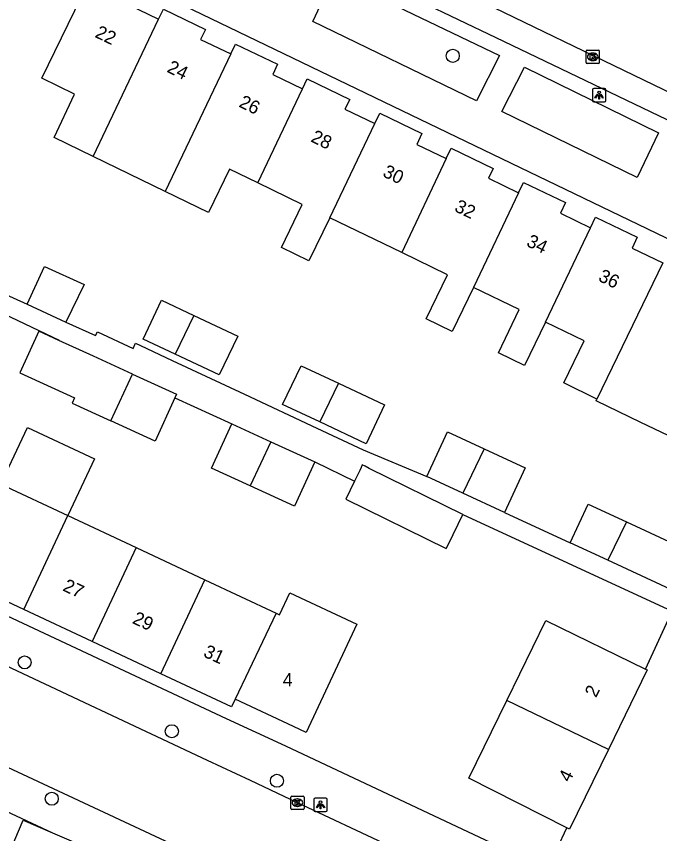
# Model space of a CAD drawing. Extents: x 159822 to 160765, y 380693 to 381634.
# Drawn here: x 160304 to 160352.3, y 381436.2 to 381497.5 of the extents above; entities that cross this region are included whole.
import ezdxf

# ---------------------------------------------------------------- set-up
doc = ezdxf.new("R2010")
doc.units = 0
for name, color, linetype in [('IMGEO_Boom', 7, 'Continuous'), ('IMGEO_Kolk', 7, 'Continuous'), ('IMGEO_Lichtpunt', 7, 'Continuous'), ('IMGEO_Muur', 7, 'Continuous'), ('IMGEO_Pand', 7, 'Continuous'), ('IMGEO_Pand_nummerreeks', 7, 'Continuous'), ('IMGEO_Rijbaan_lokaal_open', 7, 'Continuous'), ('IMGEO_Voetpad_halfverhard', 7, 'Continuous'), ('IMGEO_Voetpad_open', 7, 'Continuous')]:
    doc.layers.add(name, color=color, linetype=linetype)

msp = doc.modelspace()

# ---------------------------------------------------------------- linework, layer by layer
at = {"layer": 'IMGEO_Boom'}
for centre in [(160336.797, 381494.577), (160304.624, 381449.033), (160315.684, 381443.86), (160323.586, 381440.139), (160306.665, 381438.795)]:
    msp.add_circle(centre, 0.489, dxfattribs=at)
at = {"layer": 'IMGEO_Kolk'}
for p, q in [((160346.884, 381495.006), (160347.736, 381495.006)), ((160346.809, 381494.08), (160346.809, 381494.932)), ((160347.297, 381494.786), (160347.322, 381494.786)), ((160347.81, 381494.932), (160347.81, 381494.08)), ((160347.736, 381494.006), (160346.884, 381494.006)), ((160347.32, 381494.226), (160347.295, 381494.226)), ((160324.619, 381438.069), (160324.619, 381438.921)), ((160324.694, 381438.995), (160325.546, 381438.995)), ((160325.107, 381438.775), (160325.132, 381438.775)), ((160325.62, 381438.921), (160325.62, 381438.069)), ((160325.546, 381437.995), (160324.694, 381437.995)), ((160325.13, 381438.215), (160325.105, 381438.215))]:
    msp.add_line(p, q, dxfattribs=at)
for points in [[(160346.884, 381495.006), (160347.736, 381495.006)], [(160346.809, 381494.08), (160346.809, 381494.932)], [(160347.13, 381494.706), (160347.253, 381494.706), (160347.253, 381494.555), (160347.383, 381494.706), (160347.547, 381494.706), (160347.401, 381494.555), (160347.554, 381494.306), (160347.402, 381494.306), (160347.317, 381494.47), (160347.253, 381494.403), (160347.253, 381494.306), (160347.13, 381494.306), (160347.13, 381494.706)], [(160347.81, 381494.932), (160347.81, 381494.08)], [(160347.736, 381494.006), (160346.884, 381494.006)], [(160324.619, 381438.069), (160324.619, 381438.921)], [(160324.694, 381438.995), (160325.546, 381438.995)], [(160324.94, 381438.695), (160325.063, 381438.695), (160325.063, 381438.544), (160325.193, 381438.695), (160325.357, 381438.695), (160325.211, 381438.544), (160325.364, 381438.295), (160325.212, 381438.295), (160325.127, 381438.459), (160325.063, 381438.392), (160325.063, 381438.295), (160324.94, 381438.295), (160324.94, 381438.695)], [(160325.62, 381438.921), (160325.62, 381438.069)], [(160325.546, 381437.995), (160324.694, 381437.995)]]:
    msp.add_lwpolyline(points, dxfattribs=at)
for centre, start, end in [((160346.886, 381494.93), 91.55205, 178.44795), ((160346.886, 381494.93), 91.55205, 178.44795), ((160347.734, 381494.93), 1.55205, 88.44795), ((160347.734, 381494.93), 1.55205, 88.44795), ((160346.886, 381494.082), 181.55205, 268.44795), ((160346.886, 381494.082), 181.55205, 268.44795), ((160347.734, 381494.082), 271.55205, 358.44795), ((160347.734, 381494.082), 271.55205, 358.44795), ((160324.696, 381438.919), 91.55205, 178.44795), ((160324.696, 381438.919), 91.55205, 178.44795), ((160325.544, 381438.919), 1.55205, 88.44795), ((160325.544, 381438.919), 1.55205, 88.44795), ((160324.696, 381438.071), 181.55205, 268.44795), ((160324.696, 381438.071), 181.55205, 268.44795), ((160325.544, 381438.071), 271.55205, 358.44795), ((160325.544, 381438.071), 271.55205, 358.44795)]:
    msp.add_arc(centre, 0.0765, start, end, dxfattribs=at)
for centre, major_axis, ratio, start_param, end_param in [((160347.296, 381494.506), (-0.387, 0.002), 0.722429, 4.712389, 7.853982), ((160347.321, 381494.506), (-0.39, 0.002), 0.717154, 1.570796, 4.712389), ((160325.106, 381438.495), (-0.387, 0.002), 0.722429, 4.712389, 7.853982), ((160325.131, 381438.495), (-0.39, 0.002), 0.717154, 1.570796, 4.712389)]:
    msp.add_ellipse(centre, major_axis=major_axis, ratio=ratio, start_param=start_param, end_param=end_param, dxfattribs=at)
at = {"layer": 'IMGEO_Lichtpunt'}
for p, q in [((160347.296, 381492.033), (160347.296, 381491.226)), ((160347.296, 381492.033), (160347.296, 381491.226)), ((160348.198, 381492.128), (160347.39, 381492.128)), ((160348.198, 381492.128), (160347.39, 381492.128)), ((160348.292, 381491.226), (160348.292, 381492.033)), ((160348.292, 381491.226), (160348.292, 381492.033)), ((160347.39, 381491.132), (160348.198, 381491.132)), ((160347.39, 381491.132), (160348.198, 381491.132)), ((160326.361, 381438.734), (160326.361, 381437.927)), ((160326.361, 381438.734), (160326.361, 381437.927)), ((160327.263, 381438.829), (160326.455, 381438.829)), ((160327.263, 381438.829), (160326.455, 381438.829)), ((160327.357, 381437.927), (160327.357, 381438.734)), ((160327.357, 381437.927), (160327.357, 381438.734)), ((160326.455, 381437.833), (160327.263, 381437.833)), ((160326.455, 381437.833), (160327.263, 381437.833))]:
    msp.add_line(p, q, dxfattribs=at)
for points in [[(160347.67, 381491.697), (160347.709, 381491.669), (160347.521, 381491.407), (160347.483, 381491.434), (160347.67, 381491.697)], [(160347.772, 381491.649), (160347.819, 381491.649), (160347.819, 381491.327), (160347.772, 381491.327), (160347.772, 381491.649)], [(160347.882, 381491.669), (160347.92, 381491.696), (160348.107, 381491.434), (160348.068, 381491.406), (160347.882, 381491.669)], [(160326.735, 381438.398), (160326.774, 381438.37), (160326.586, 381438.108), (160326.548, 381438.135), (160326.735, 381438.398)], [(160326.837, 381438.35), (160326.884, 381438.35), (160326.884, 381438.028), (160326.837, 381438.028), (160326.837, 381438.35)], [(160326.947, 381438.37), (160326.985, 381438.397), (160327.172, 381438.135), (160327.133, 381438.107), (160326.947, 381438.37)]]:
    msp.add_lwpolyline(points, dxfattribs=at)
for centre in [(160347.795, 381491.831), (160326.86, 381438.532)]:
    msp.add_circle(centre, 0.0994, dxfattribs=at)
for centre, start, end in [((160347.39, 381492.033), 90, 180), ((160347.39, 381492.033), 90, 180), ((160348.198, 381492.033), 0, 90), ((160348.198, 381492.033), 0, 90), ((160347.39, 381491.226), 180, 270), ((160347.39, 381491.226), 180, 270), ((160348.198, 381491.226), 270, 0), ((160348.198, 381491.226), 270, 360), ((160326.455, 381438.734), 90, 180), ((160326.455, 381438.734), 90, 180), ((160327.263, 381438.734), 0, 90), ((160327.263, 381438.734), 0, 90), ((160326.455, 381437.927), 180, 270), ((160326.455, 381437.927), 180, 270), ((160327.263, 381437.927), 270, 0), ((160327.263, 381437.927), 270, 360)]:
    msp.add_arc(centre, 0.0946, start, end, dxfattribs=at)
at = {"layer": 'IMGEO_Muur'}
msp.add_lwpolyline([(160351.289, 381448.52), (160353.885, 381454.185)], dxfattribs=at)
at = {"layer": 'IMGEO_Pand'}
for points in [[(160309.784, 381487.009), (160306.829, 381488.439), (160308.378, 381491.698), (160305.916, 381492.887), (160309.363, 381500), (160309.705, 381500.707), (160311.165, 381500), (160312.843, 381499.187), (160312.461, 381498.395), (160314.688, 381497.323)], [(160314.688, 381497.323), (160315.055, 381498.084), (160318.211, 381496.566), (160317.848, 381495.812), (160320.109, 381494.723)], [(160309.784, 381487.009), (160314.688, 381497.323)], [(160320.109, 381494.723), (160320.465, 381495.465), (160323.635, 381493.939), (160323.266, 381493.173), (160325.501, 381492.098)], [(160320.109, 381494.723), (160315.185, 381484.396)], [(160325.501, 381492.098), (160325.861, 381492.845), (160329.052, 381491.308), (160328.693, 381490.563), (160330.928, 381489.487)], [(160322.156, 381485.028), (160325.501, 381492.098)], [(160330.928, 381489.487), (160331.305, 381490.269), (160334.483, 381488.74), (160334.088, 381487.919), (160336.29, 381486.859)], [(160327.557, 381482.415), (160330.928, 381489.487)], [(160336.29, 381486.859), (160336.668, 381487.643), (160339.83, 381486.121), (160339.475, 381485.386), (160341.745, 381484.292)], [(160315.185, 381484.396), (160309.784, 381487.009)], [(160336.29, 381486.859), (160332.958, 381479.801)], [(160322.156, 381485.028), (160320.018, 381486.063), (160318.448, 381482.817), (160315.185, 381484.396)], [(160327.557, 381482.415), (160325.991, 381479.176), (160323.913, 381480.181), (160325.479, 381483.42), (160322.156, 381485.028)], [(160341.745, 381484.292), (160342.122, 381485.074), (160345.274, 381483.557), (160344.886, 381482.751), (160347.149, 381481.662)], [(160341.745, 381484.292), (160338.357, 381477.188)], [(160332.958, 381479.801), (160327.557, 381482.415)], [(160347.149, 381481.662), (160347.531, 381482.456), (160350.656, 381480.951), (160350.266, 381480.141), (160352.579, 381479.029)], [(160343.759, 381474.574), (160347.149, 381481.662)], [(160338.357, 381477.188), (160336.762, 381473.888), (160334.801, 381474.837), (160336.396, 381478.137), (160332.958, 381479.801)], [(160352.579, 381479.029), (160349.16, 381471.961), (160347.635, 381468.807)], [(160304.803, 381475.937), (160306.108, 381478.768), (160309.085, 381477.396), (160307.729, 381474.588)], [(160343.759, 381474.574), (160342.187, 381471.323), (160340.224, 381472.273), (160341.796, 381475.524), (160338.357, 381477.188)], [(160315.943, 381472.179), (160313.541, 381473.305), (160314.908, 381476.221), (160317.346, 381475.079)], [(160304.803, 381475.937), (160307.729, 381474.588)], [(160317.346, 381475.079), (160320.641, 381473.534), (160319.239, 381470.634), (160315.943, 381472.179)], [(160317.346, 381475.079), (160315.943, 381472.179)], [(160347.635, 381468.807), (160345.14, 381470.014), (160346.665, 381473.168), (160343.759, 381474.574)], [(160307.202, 381473.211), (160305.692, 381473.902), (160304.261, 381470.775), (160308.369, 381468.895), (160308.186, 381468.495), (160311.095, 381467.164)], [(160312.739, 381470.677), (160309.8, 381472.022), (160307.202, 381473.211)], [(160326.81, 381467.085), (160323.989, 381468.407), (160325.391, 381471.307), (160328.212, 381469.985)], [(160311.095, 381467.164), (160312.739, 381470.677)], [(160312.739, 381470.677), (160316.045, 381469.164), (160315.92, 381468.891)], [(160328.212, 381469.985), (160331.659, 381468.369), (160330.293, 381465.453), (160326.81, 381467.085)], [(160328.212, 381469.985), (160326.81, 381467.085)], [(160354.561, 381469.347), (160352.971, 381466.058), (160350.92, 381467.05), (160347.568, 381468.672), (160347.635, 381468.807)], [(160315.92, 381468.891), (160314.431, 381465.637), (160311.095, 381467.164)], [(160321.573, 381462.295), (160318.665, 381463.626), (160320.182, 381466.94)], [(160320.182, 381466.94), (160323.118, 381465.596)], [(160302.832, 381462.412), (160304.83, 381466.681), (160309.863, 381464.324), (160307.865, 381460.056)], [(160334.859, 381462.991), (160336.409, 381466.335), (160339.159, 381465.06)], [(160323.118, 381465.596), (160321.573, 381462.295)], [(160323.118, 381465.596), (160326.426, 381464.082)], [(160339.159, 381465.06), (160337.555, 381461.741)], [(160339.159, 381465.06), (160342.23, 381463.636), (160340.68, 381460.292)], [(160326.426, 381464.082), (160324.91, 381460.768), (160321.573, 381462.295)], [(160337.546, 381460.146), (160330.52, 381463.602), (160330.214, 381463.753), (160329.999, 381463.858), (160329.909, 381463.672), (160329.802, 381463.451), (160329.41, 381462.639)], [(160304.564, 381453.003), (160299.254, 381455.489), (160302.555, 381462.542), (160302.832, 381462.412)], [(160329.41, 381462.639), (160328.755, 381461.284), (160336.302, 381457.573), (160336.336, 381457.644), (160336.464, 381457.909), (160337.546, 381460.146)], [(160337.555, 381461.741), (160334.859, 381462.991)], [(160302.832, 381462.412), (160307.865, 381460.056)], [(160340.68, 381460.292), (160337.555, 381461.741)], [(160345.627, 381458.018), (160346.971, 381460.915), (160349.841, 381459.583)], [(160304.564, 381453.003), (160307.865, 381460.056)], [(160307.865, 381460.056), (160313.011, 381457.647)], [(160349.841, 381459.583), (160348.451, 381456.707)], [(160349.841, 381459.583), (160355.525, 381456.946)], [(160313.011, 381457.647), (160309.705, 381450.596)], [(160313.011, 381457.647), (160318.169, 381455.232)], [(160348.451, 381456.707), (160345.627, 381458.018)], [(160353.885, 381454.185), (160348.451, 381456.707)], [(160314.867, 381448.18), (160318.169, 381455.232)], [(160318.169, 381455.232), (160323.519, 381452.728)], [(160323.519, 381452.728), (160323.775, 381452.608), (160324.548, 381454.261), (160329.575, 381451.909), (160325.77, 381443.774), (160324.826, 381444.216), (160320.444, 381446.265)], [(160309.705, 381450.596), (160304.564, 381453.003)], [(160323.519, 381452.728), (160320.444, 381446.265)], [(160340.855, 381446.169), (160343.792, 381452.182), (160351.289, 381448.52)], [(160314.867, 381448.18), (160309.705, 381450.596)], [(160351.289, 381448.52), (160351.406, 381448.463), (160348.49, 381442.492)], [(160320.444, 381446.265), (160320.177, 381445.694), (160314.867, 381448.18)], [(160345.364, 381436.617), (160338.008, 381440.339), (160340.855, 381446.169)], [(160348.49, 381442.492), (160340.855, 381446.169)], [(160348.49, 381442.492), (160345.569, 381436.513), (160345.364, 381436.617)], [(160304.341, 381430.67), (160302.13, 381431.618), (160304.52, 381437.183), (160306.728, 381436.236)], [(160306.728, 381436.236), (160313.423, 381433.365)]]:
    msp.add_lwpolyline(points, dxfattribs=at)
at = {"layer": 'IMGEO_Rijbaan_lokaal_open'}
for points in [[(160319.667, 381507.997), (160369.844, 381483.742)], [(160338.807, 381432.079), (160325.12, 381438.494), (160321.585, 381440.153), (160318.366, 381441.663), (160301.94, 381449.371), (160301.342, 381449.651)], [(160316.693, 381434.93), (160315.583, 381435.427), (160298.734, 381443.299), (160298.42, 381443.452)]]:
    msp.add_lwpolyline(points, dxfattribs=at)
at = {"layer": 'IMGEO_Voetpad_halfverhard'}
for points in [[(160299.295, 381478.423), (160299.581, 381478.29), (160304.803, 381475.937)], [(160301.444, 381475.951), (160307.216, 381473.237), (160307.202, 381473.211)], [(160307.729, 381474.588), (160309.949, 381473.565), (160310.086, 381473.848), (160312.768, 381472.612), (160312.949, 381473.005), (160313.32, 381472.834), (160315.717, 381471.711), (160321.151, 381469.164), (160326.584, 381466.617), (160330.072, 381464.982), (160334.859, 381462.991)], [(160315.92, 381468.891), (160320.182, 381466.94)], [(160326.426, 381464.082), (160329.41, 381462.639)], [(160337.546, 381460.146), (160353.287, 381452.88)], [(160340.68, 381460.292), (160345.627, 381458.018)]]:
    msp.add_lwpolyline(points, dxfattribs=at)
at = {"layer": 'IMGEO_Voetpad_open'}
for points in [[(160364.396, 381475.331), (160313.169, 381500), (160250.435, 381530.211)], [(160366.951, 381483.041), (160340.049, 381495.922), (160331.569, 381500), (160326.538, 381502.532), (160321.468, 381504.993)], [(160327.609, 381500), (160327.875, 381500.572), (160329.067, 381500), (160340.297, 381494.613), (160338.584, 381491.205), (160326.292, 381497.164), (160327.609, 381500)], [(160342.193, 381493.713), (160352.259, 381488.803), (160350.646, 381485.435), (160340.488, 381490.394), (160342.193, 381493.713)], [(160228.431, 381488.689), (160227.999, 381487.797), (160319.771, 381444.817), (160324.216, 381442.759), (160343.925, 381433.507)], [(160351.289, 381448.52), (160353.287, 381452.88)], [(160284.09, 381446.788), (160306.728, 381436.236)], [(160343.925, 381433.507), (160345.364, 381436.617)]]:
    msp.add_lwpolyline(points, dxfattribs=at)

# ---------------------------------------------------------------- texts
at = {"layer": 'IMGEO_Pand_nummerreeks'}
for s, rotation, p in [('22', 334.18825, (160309.845, 381496.011)), ('24', 334.19035, (160315.25, 381493.395)), ('26', 334.19035, (160320.653, 381490.782)), ('28', 334.19035, (160326.058, 381488.168)), ('30', 334.19035, (160331.461, 381485.556)), ('32', 334.19035, (160336.857, 381482.946)), ('34', 334.19035, (160342.263, 381480.331)), ('36', 334.19035, (160347.665, 381477.718)), ('27', 334.91359, (160307.421, 381454.448)), ('29', 334.91359, (160312.651, 381452)), ('31', 334.91359, (160317.984, 381449.503)), ('2', 63.96672, (160347.561, 381446.332)), ('4', 63.96501, (160345.589, 381439.971))]:
    msp.add_text(s, height=1, rotation=rotation, dxfattribs=at).set_placement(p)
msp.add_text('4', height=1, dxfattribs=at).set_placement((160324.018, 381447.227))

doc.saveas('drawing.dxf')
